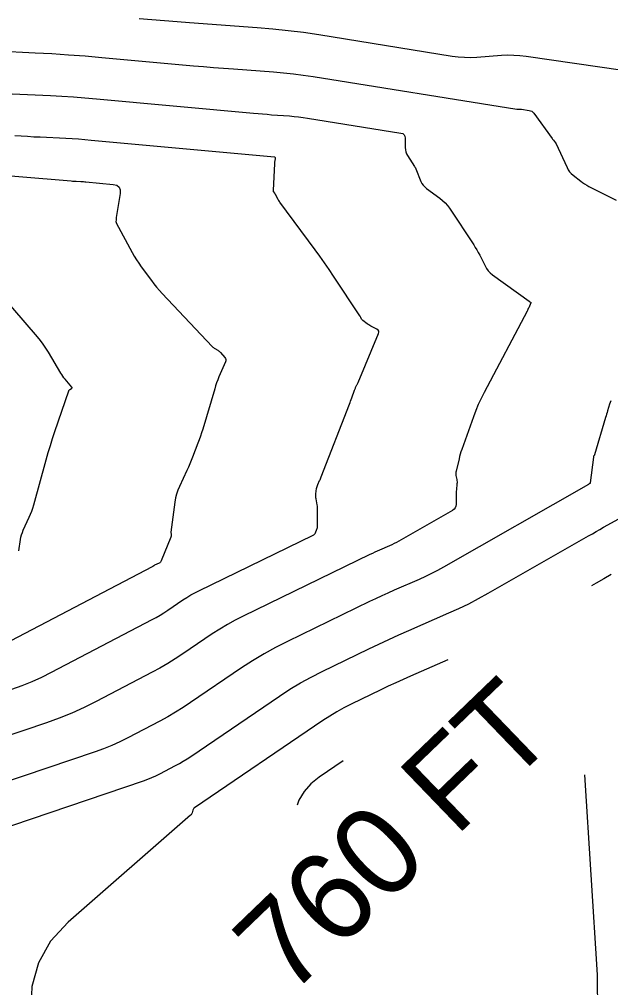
# Model space of a CAD drawing. Extents: x 1354696 to 1366163, y 660729 to 670380.
# Drawn here: x 1362629.2 to 1362669.2, y 664832 to 664897.5 of the extents above; entities that cross this region are included whole.
import ezdxf

# ---------------------------------------------------------------- set-up
doc = ezdxf.new("R2010")
doc.units = 0
doc.layers.add('R_Contour Annot', color=7, linetype='Continuous')
doc.layers.add('R_Contours', color=7, linetype='Continuous')

msp = doc.modelspace()

# ---------------------------------------------------------------- linework, layer by layer
at = {"layer": 'R_Contours'}
for points in [[(1362674.804, 664893.31), (1362663.448, 664894.957), (1362663.033, 664895.006), (1362662.618, 664895.031), (1362662.202, 664895.035), (1362661.785, 664895.015), (1362660.115, 664894.891), (1362659.698, 664894.872), (1362659.282, 664894.878), (1362658.867, 664894.907), (1362658.454, 664894.962), (1362649.452, 664896.409), (1362648.415, 664896.564), (1362647.376, 664896.696), (1362646.334, 664896.805), (1362645.29, 664896.892), (1362640.722, 664897.221), (1362639.869, 664897.285), (1362639.016, 664897.352), (1362638.163, 664897.424), (1362637.311, 664897.5)], [(1362625.081, 664895.462), (1362630.285, 664895.209), (1362631.41, 664895.148), (1362632.534, 664895.075), (1362633.657, 664894.991), (1362634.779, 664894.894), (1362640.981, 664894.328), (1362641.655, 664894.268), (1362642.33, 664894.211), (1362643.005, 664894.158), (1362643.68, 664894.108), (1362646.382, 664893.913), (1362647.056, 664893.857), (1362647.729, 664893.786), (1362648.4, 664893.701), (1362649.07, 664893.601), (1362662.827, 664891.389), (1362662.853, 664891.386), (1362662.879, 664891.384), (1362662.904, 664891.384), (1362662.93, 664891.385), (1362663.034, 664891.393), (1362663.06, 664891.394), (1362663.086, 664891.394), (1362663.112, 664891.392), (1362663.138, 664891.389), (1362663.66, 664891.313), (1362663.751, 664891.291), (1362663.832, 664891.253), (1362663.904, 664891.199), (1362663.966, 664891.129), (1362665.219, 664889.407), (1362665.241, 664889.378), (1362665.263, 664889.349), (1362665.285, 664889.32), (1362665.308, 664889.292), (1362665.442, 664889.125), (1362665.447, 664889.12), (1362665.455, 664889.113), (1362665.458, 664889.11), (1362665.461, 664889.106), (1362666.221, 664887.445), (1362666.298, 664887.301), (1362666.39, 664887.169), (1362666.497, 664887.048), (1362666.619, 664886.94), (1362667.138, 664886.53), (1362667.27, 664886.432), (1362667.406, 664886.34), (1362667.547, 664886.254), (1362667.692, 664886.176), (1362669.543, 664885.238)], [(1362628.206, 664892.459), (1362631.317, 664892.308), (1362632.095, 664892.266), (1362632.872, 664892.216), (1362633.648, 664892.157), (1362634.424, 664892.09), (1362645.035, 664891.121), (1362645.34, 664891.094), (1362645.644, 664891.069), (1362645.949, 664891.045), (1362646.254, 664891.022), (1362647.474, 664890.934), (1362647.778, 664890.909), (1362648.082, 664890.877), (1362648.385, 664890.838), (1362648.688, 664890.793), (1362654.979, 664889.782), (1362655.112, 664889.741), (1362655.207, 664889.668), (1362655.264, 664889.563), (1362655.283, 664889.425), (1362655.285, 664888.8), (1362655.296, 664888.654), (1362655.326, 664888.514), (1362655.376, 664888.38), (1362655.446, 664888.252), (1362655.909, 664887.525), (1362655.942, 664887.473), (1362655.975, 664887.421), (1362655.983, 664887.408), (1362655.99, 664887.394), (1362655.997, 664887.38), (1362656.003, 664887.366), (1362656.347, 664886.517), (1362656.415, 664886.378), (1362656.5, 664886.251), (1362656.601, 664886.138), (1362656.72, 664886.038), (1362657.621, 664885.378), (1362657.806, 664885.23), (1362657.976, 664885.067), (1362658.13, 664884.89), (1362658.27, 664884.698), (1362659.909, 664882.225), (1362660.019, 664882.054), (1362660.122, 664881.881), (1362660.221, 664881.705), (1362660.314, 664881.525), (1362660.677, 664880.801), (1362660.777, 664880.628), (1362660.895, 664880.47), (1362661.031, 664880.328), (1362661.186, 664880.202), (1362663.655, 664878.411), (1362663.666, 664878.403), (1362663.678, 664878.396), (1362663.69, 664878.389), (1362663.702, 664878.382), (1362663.751, 664878.356), (1362663.761, 664878.348), (1362663.766, 664878.339), (1362663.768, 664878.329), (1362663.764, 664878.317), (1362663.624, 664877.977), (1362663.598, 664877.917), (1362663.57, 664877.857), (1362663.542, 664877.798), (1362663.512, 664877.739), (1362660.608, 664872.249), (1362660.406, 664871.85), (1362660.22, 664871.444), (1362660.048, 664871.032), (1362659.891, 664870.613), (1362659.105, 664868.391), (1362659.052, 664868.235), (1362659.003, 664868.077), (1362658.959, 664867.918), (1362658.918, 664867.758), (1362658.72, 664866.936), (1362658.707, 664866.866), (1362658.702, 664866.795), (1362658.704, 664866.723), (1362658.713, 664866.652), (1362658.767, 664866.366), (1362658.778, 664866.295), (1362658.783, 664866.223), (1362658.784, 664866.151), (1362658.779, 664866.079), (1362658.738, 664865.679), (1362658.729, 664865.589), (1362658.723, 664865.498), (1362658.72, 664865.407), (1362658.719, 664865.316), (1362658.718, 664864.688), (1362658.703, 664864.562), (1362658.659, 664864.453), (1362658.585, 664864.36), (1362658.483, 664864.285), (1362654.855, 664862.21), (1362654.698, 664862.123), (1362654.539, 664862.041), (1362654.378, 664861.963), (1362654.214, 664861.889), (1362653.557, 664861.603), (1362653.393, 664861.53), (1362653.229, 664861.456), (1362653.067, 664861.38), (1362652.905, 664861.303), (1362644.334, 664857.142), (1362643.797, 664856.87), (1362643.271, 664856.578), (1362642.755, 664856.267), (1362642.251, 664855.938), (1362640.255, 664854.582), (1362639.752, 664854.25), (1362639.24, 664853.933), (1362638.719, 664853.631), (1362638.189, 664853.344), (1362634.407, 664851.364), (1362633.592, 664850.957), (1362632.762, 664850.583), (1362631.919, 664850.241), (1362631.061, 664849.933), (1362626.3, 664848.321)], [(1362628.72, 664852.206), (1362629.403, 664852.452), (1362630.075, 664852.724), (1362630.735, 664853.022), (1362631.385, 664853.346), (1362638.187, 664856.907), (1362638.459, 664857.054), (1362638.726, 664857.209), (1362638.989, 664857.372), (1362639.248, 664857.542), (1362640.273, 664858.239), (1362640.532, 664858.408), (1362640.796, 664858.567), (1362641.066, 664858.717), (1362641.342, 664858.857), (1362649.06, 664862.603), (1362649.112, 664862.635), (1362649.156, 664862.673), (1362649.192, 664862.72), (1362649.22, 664862.774), (1362649.313, 664863.006), (1362649.334, 664863.064), (1362649.349, 664863.124), (1362649.358, 664863.185), (1362649.361, 664863.247), (1362649.369, 664864.296), (1362649.367, 664864.389), (1362649.361, 664864.483), (1362649.351, 664864.576), (1362649.336, 664864.668), (1362649.263, 664865.055), (1362649.251, 664865.139), (1362649.245, 664865.223), (1362649.246, 664865.307), (1362649.254, 664865.392), (1362649.302, 664865.757), (1362649.314, 664865.828), (1362649.332, 664865.897), (1362649.354, 664865.965), (1362649.382, 664866.031), (1362649.504, 664866.292), (1362649.534, 664866.358), (1362649.562, 664866.424), (1362649.59, 664866.49), (1362649.617, 664866.557), (1362651.518, 664871.467), (1362651.557, 664871.57), (1362651.596, 664871.673), (1362651.634, 664871.777), (1362651.671, 664871.88), (1362651.86, 664872.415), (1362651.877, 664872.459), (1362651.895, 664872.503), (1362651.915, 664872.546), (1362651.936, 664872.589), (1362652.025, 664872.757), (1362652.047, 664872.799), (1362652.068, 664872.842), (1362652.087, 664872.885), (1362652.106, 664872.929), (1362653.477, 664876.233), (1362653.5, 664876.321), (1362653.491, 664876.398), (1362653.449, 664876.464), (1362653.375, 664876.518), (1362652.961, 664876.74), (1362652.898, 664876.775), (1362652.837, 664876.812), (1362652.777, 664876.851), (1362652.718, 664876.892), (1362652.424, 664877.105), (1362652.399, 664877.126), (1362652.376, 664877.15), (1362652.357, 664877.176), (1362652.34, 664877.204), (1362652.281, 664877.323), (1362652.265, 664877.353), (1362652.249, 664877.382), (1362652.232, 664877.411), (1362652.214, 664877.439), (1362650.443, 664880.109), (1362650.139, 664880.561), (1362649.83, 664881.009), (1362649.515, 664881.454), (1362649.194, 664881.894), (1362646.818, 664885.112), (1362646.781, 664885.165), (1362646.745, 664885.219), (1362646.712, 664885.274), (1362646.68, 664885.331), (1362646.521, 664885.63), (1362646.508, 664885.652), (1362646.495, 664885.674), (1362646.482, 664885.695), (1362646.467, 664885.715), (1362646.409, 664885.797), (1362646.396, 664885.818), (1362646.387, 664885.841), (1362646.382, 664885.864), (1362646.382, 664885.889), (1362646.475, 664887.724), (1362646.478, 664887.767), (1362646.482, 664887.81), (1362646.487, 664887.852), (1362646.493, 664887.894), (1362646.521, 664888.064), (1362646.521, 664888.101), (1362646.509, 664888.129), (1362646.485, 664888.147), (1362646.449, 664888.156), (1362634.069, 664889.286), (1362633.64, 664889.323), (1362633.21, 664889.356), (1362632.78, 664889.383), (1362632.35, 664889.407), (1362630.627, 664889.491), (1362630.197, 664889.513), (1362629.767, 664889.54), (1362629.337, 664889.57), (1362628.907, 664889.603)], [(1362619.375, 664887.645), (1362632.716, 664886.544), (1362632.799, 664886.537), (1362632.882, 664886.531), (1362632.965, 664886.526), (1362633.049, 664886.522), (1362633.382, 664886.506), (1362633.465, 664886.501), (1362633.548, 664886.496), (1362633.631, 664886.489), (1362633.714, 664886.482), (1362635.556, 664886.314), (1362635.799, 664886.256), (1362635.96, 664886.134), (1362636.037, 664885.949), (1362636.033, 664885.699), (1362635.769, 664884.073), (1362635.765, 664884.041), (1362635.761, 664884.009), (1362635.758, 664883.977), (1362635.756, 664883.945), (1362635.746, 664883.758), (1362635.746, 664883.754), (1362635.747, 664883.751), (1362635.748, 664883.748), (1362635.75, 664883.746), (1362635.759, 664883.732), (1362635.763, 664883.727), (1362635.764, 664883.724), (1362636.836, 664881.716), (1362636.976, 664881.465), (1362637.125, 664881.219), (1362637.283, 664880.978), (1362637.45, 664880.744), (1362638.134, 664879.816), (1362638.309, 664879.587), (1362638.49, 664879.364), (1362638.678, 664879.146), (1362638.873, 664878.933), (1362642.253, 664875.357), (1362642.294, 664875.317), (1362642.337, 664875.28), (1362642.383, 664875.247), (1362642.432, 664875.217), (1362642.632, 664875.104), (1362642.68, 664875.074), (1362642.725, 664875.04), (1362642.767, 664875.002), (1362642.806, 664874.96), (1362643.088, 664874.624), (1362643.136, 664874.552), (1362643.159, 664874.476), (1362643.159, 664874.396), (1362643.135, 664874.313), (1362642.703, 664873.297), (1362642.622, 664873.099), (1362642.547, 664872.898), (1362642.477, 664872.695), (1362642.413, 664872.491), (1362641.606, 664869.765), (1362641.533, 664869.526), (1362641.455, 664869.289), (1362641.372, 664869.054), (1362641.284, 664868.82), (1362640.924, 664867.889), (1362640.832, 664867.657), (1362640.736, 664867.426), (1362640.636, 664867.198), (1362640.533, 664866.97), (1362640.038, 664865.907), (1362639.931, 664865.652), (1362639.843, 664865.39), (1362639.776, 664865.123), (1362639.73, 664864.849), (1362639.458, 664862.804), (1362639.457, 664862.793), (1362639.457, 664862.781), (1362639.457, 664862.77), (1362639.459, 664862.758), (1362639.468, 664862.713), (1362639.47, 664862.701), (1362639.471, 664862.69), (1362639.472, 664862.678), (1362639.472, 664862.666), (1362639.471, 664862.563), (1362639.47, 664862.542), (1362639.467, 664862.522), (1362639.462, 664862.501), (1362639.455, 664862.482), (1362638.809, 664860.886), (1362638.782, 664860.833), (1362638.747, 664860.787), (1362638.704, 664860.749), (1362638.652, 664860.719), (1362638.35, 664860.572), (1362638.336, 664860.565), (1362638.322, 664860.557), (1362638.308, 664860.548), (1362638.294, 664860.539), (1362638.24, 664860.503), (1362638.227, 664860.494), (1362638.213, 664860.485), (1362638.199, 664860.477), (1362638.184, 664860.469), (1362628.171, 664855.227)], [(1362629.177, 664861.559), (1362629.298, 664862.324), (1362629.329, 664862.483), (1362629.37, 664862.639), (1362629.422, 664862.791), (1362629.484, 664862.941), (1362629.892, 664863.834), (1362629.978, 664864.033), (1362630.057, 664864.236), (1362630.127, 664864.441), (1362630.189, 664864.65), (1362631.037, 664867.71), (1362631.173, 664868.187), (1362631.316, 664868.661), (1362631.465, 664869.134), (1362631.622, 664869.604), (1362632.559, 664872.358), (1362632.571, 664872.388), (1362632.588, 664872.413), (1362632.61, 664872.436), (1362632.636, 664872.454), (1362632.748, 664872.521), (1362632.77, 664872.539), (1362632.78, 664872.559), (1362632.778, 664872.581), (1362632.763, 664872.605), (1362632.309, 664873.146), (1362632.229, 664873.247), (1362632.152, 664873.35), (1362632.081, 664873.456), (1362632.013, 664873.565), (1362631.177, 664874.983), (1362631.01, 664875.253), (1362630.832, 664875.514), (1362630.643, 664875.767), (1362630.442, 664876.012), (1362627.951, 664878.914)], [(1362669.175, 664871.689), (1362669.131, 664871.579), (1362669.093, 664871.468), (1362668.952, 664871.016), (1362668.917, 664870.903), (1362668.882, 664870.79), (1362668.848, 664870.677), (1362668.814, 664870.564), (1362668.073, 664868.04), (1362668.069, 664868.028), (1362668.064, 664868.017), (1362668.058, 664868.007), (1362668.051, 664867.997), (1362668.012, 664867.949), (1362668.008, 664867.944), (1362668.006, 664867.938), (1362668.004, 664867.933), (1362668.003, 664867.927), (1362668, 664867.896), (1362667.997, 664867.878), (1362667.788, 664866.141), (1362667.785, 664866.128), (1362667.78, 664866.117), (1362667.772, 664866.108), (1362667.761, 664866.101), (1362667.69, 664866.061), (1362667.658, 664866.043), (1362657.868, 664860.445), (1362657.466, 664860.222), (1362657.058, 664860.01), (1362656.645, 664859.81), (1362656.226, 664859.621), (1362654.54, 664858.887), (1362654.119, 664858.701), (1362653.701, 664858.511), (1362653.284, 664858.317), (1362652.87, 664858.119), (1362647.326, 664855.428), (1362646.528, 664855.022), (1362645.745, 664854.588), (1362644.979, 664854.127), (1362644.23, 664853.637), (1362640.783, 664851.295), (1362640.277, 664850.961), (1362639.762, 664850.643), (1362639.238, 664850.339), (1362638.706, 664850.051), (1362636.557, 664848.926), (1362636.016, 664848.656), (1362635.465, 664848.407), (1362634.904, 664848.18), (1362634.335, 664847.975), (1362626.263, 664845.243)], [(1362626.225, 664842.165), (1362637.608, 664846.017), (1362637.89, 664846.119), (1362638.167, 664846.231), (1362638.44, 664846.354), (1362638.708, 664846.488), (1362639.771, 664847.044), (1362640.034, 664847.187), (1362640.293, 664847.337), (1362640.548, 664847.495), (1362640.798, 664847.66), (1362646.8, 664851.738), (1362647.496, 664852.193), (1362648.207, 664852.622), (1362648.933, 664853.024), (1362649.674, 664853.4), (1362652.834, 664854.934), (1362653.501, 664855.254), (1362654.172, 664855.567), (1362654.846, 664855.873), (1362655.523, 664856.172), (1362658.239, 664857.353), (1362658.913, 664857.658), (1362659.578, 664857.98), (1362660.234, 664858.321), (1362660.881, 664858.679), (1362667.671, 664862.561), (1362667.925, 664862.707), (1362668.179, 664862.852), (1362668.433, 664862.996), (1362668.688, 664863.141), (1362669.706, 664863.719)], [(1362669.199, 664859.945), (1362668.693, 664859.657), (1362668.188, 664859.368), (1362667.864, 664859.183)], [(1362658.171, 664854.181), (1362655.652, 664853.084), (1362655.145, 664852.86), (1362654.639, 664852.631), (1362654.137, 664852.396), (1362653.636, 664852.157), (1362651.639, 664851.187), (1362651.145, 664850.936), (1362650.661, 664850.668), (1362650.187, 664850.382), (1362649.723, 664850.079), (1362641.045, 664844.182), (1362641.008, 664844.152), (1362640.977, 664844.117), (1362640.954, 664844.078), (1362640.937, 664844.034), (1362640.883, 664843.846), (1362640.867, 664843.801), (1362640.844, 664843.76), (1362640.816, 664843.722), (1362640.783, 664843.688), (1362632.527, 664836.459), (1362631.328, 664835.165), (1362630.507, 664833.715), (1362630.064, 664832.109), (1362629.999, 664830.346)], [(1362651.086, 664847.36), (1362649.472, 664846.263), (1362648.917, 664845.815), (1362648.463, 664845.295), (1362648.109, 664844.701), (1362647.985, 664844.375)], [(1362668.288, 664830.284), (1362668.266, 664832.896), (1362667.411, 664846.419)]]:
    msp.add_lwpolyline(points, dxfattribs=at)

# ---------------------------------------------------------------- texts
at = {"layer": 'R_Contour Annot'}
msp.add_text('760 FT', height=6, rotation=43.90833, dxfattribs=at).set_placement((1362647.42, 664831.339))

doc.saveas('drawing.dxf')
